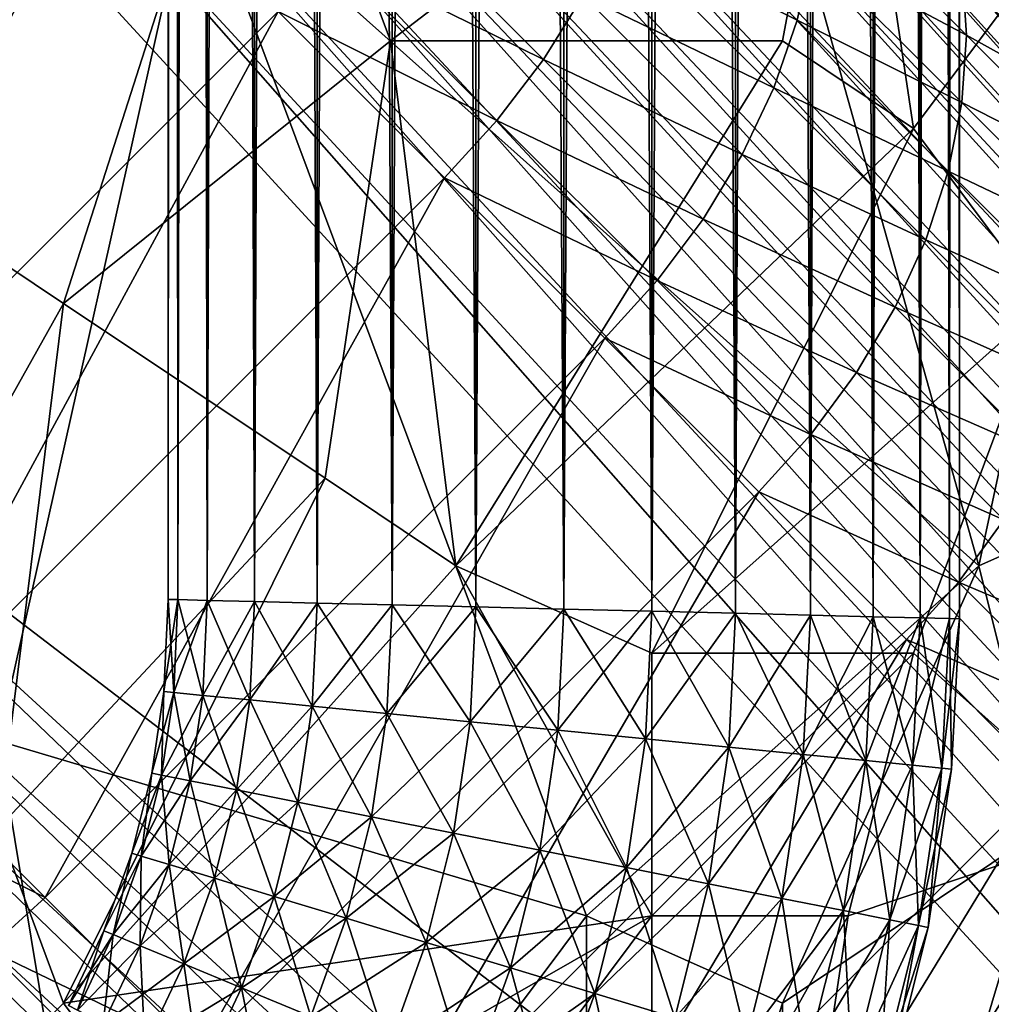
# Model space of a CAD drawing. Extents: x -0.3 to 0.3, y -0.266 to 0.266.
# Tile 242 of 430: x 0.159 to 0.179, y -0.195 to -0.175. Entities that reach past the tile are written whole.
import ezdxf

# ---------------------------------------------------------------- set-up
doc = ezdxf.new("R2010")
doc.units = 0

msp = doc.modelspace()

# ---------------------------------------------------------------- linework, layer by layer
for points in [[(0.17725, -0.187351, 0.313471), (0.17725, 0.133003, 0.313471), (0.176297, 0.13298, 0.314988)], [(0.176297, -0.187327, 0.305012), (0.176297, 0.13298, 0.305012), (0.17725, 0.133003, 0.306529)], [(0.176297, -0.187327, 0.305012), (0.17725, 0.133003, 0.306529), (0.17725, -0.187351, 0.306529)], [(0.177841, -0.187365, 0.31178), (0.177841, 0.133018, 0.31178), (0.17725, 0.133003, 0.313471)], [(0.17725, -0.187351, 0.306529), (0.17725, 0.133003, 0.306529), (0.177841, 0.133018, 0.30822)], [(0.17725, -0.187351, 0.306529), (0.177841, 0.133018, 0.30822), (0.177841, -0.187365, 0.30822)], [(0.177841, -0.187365, 0.31178), (0.17725, 0.133003, 0.313471), (0.17725, -0.187351, 0.313471)], [(0.178042, -0.18737, 0.31), (0.178042, 0.133023, 0.31), (0.177841, 0.133018, 0.31178)], [(0.177841, -0.187365, 0.30822), (0.177841, 0.133018, 0.30822), (0.178042, 0.133023, 0.31)], [(0.177841, -0.187365, 0.30822), (0.178042, 0.133023, 0.31), (0.178042, -0.18737, 0.31)], [(0.178042, -0.18737, 0.31), (0.177841, 0.133018, 0.31178), (0.177841, -0.187365, 0.31178)], [(0.170044, -0.187174, 0.318), (0.170044, 0.132826, 0.318), (0.168264, 0.132783, 0.317799)], [(0.168264, -0.18713, 0.302201), (0.168264, 0.132783, 0.302201), (0.170044, 0.132826, 0.302)], [(0.168264, -0.18713, 0.302201), (0.170044, 0.132826, 0.302), (0.170044, -0.187174, 0.302)], [(0.171824, -0.187217, 0.317799), (0.171824, 0.13287, 0.317799), (0.170044, 0.132826, 0.318)], [(0.170044, -0.187174, 0.302), (0.170044, 0.132826, 0.302), (0.171824, 0.13287, 0.302201)], [(0.170044, -0.187174, 0.302), (0.171824, 0.13287, 0.302201), (0.171824, -0.187217, 0.302201)], [(0.171824, -0.187217, 0.317799), (0.170044, 0.132826, 0.318), (0.170044, -0.187174, 0.318)], [(0.173514, -0.187259, 0.317208), (0.173514, 0.132911, 0.317208), (0.171824, 0.13287, 0.317799)], [(0.171824, -0.187217, 0.302201), (0.171824, 0.13287, 0.302201), (0.173514, 0.132911, 0.302792)], [(0.171824, -0.187217, 0.302201), (0.173514, 0.132911, 0.302792), (0.173514, -0.187259, 0.302792)], [(0.173514, -0.187259, 0.317208), (0.171824, 0.13287, 0.317799), (0.171824, -0.187217, 0.317799)], [(0.17503, -0.187296, 0.316255), (0.17503, 0.132949, 0.316255), (0.173514, 0.132911, 0.317208)], [(0.173514, -0.187259, 0.302792), (0.173514, 0.132911, 0.302792), (0.17503, 0.132949, 0.303745)], [(0.173514, -0.187259, 0.302792), (0.17503, 0.132949, 0.303745), (0.17503, -0.187296, 0.303745)], [(0.17503, -0.187296, 0.316255), (0.173514, 0.132911, 0.317208), (0.173514, -0.187259, 0.317208)], [(0.176297, -0.187327, 0.314988), (0.176297, 0.13298, 0.314988), (0.17503, 0.132949, 0.316255)], [(0.17503, -0.187296, 0.303745), (0.17503, 0.132949, 0.303745), (0.176297, 0.13298, 0.305012)], [(0.17503, -0.187296, 0.303745), (0.176297, 0.13298, 0.305012), (0.176297, -0.187327, 0.305012)], [(0.176297, -0.187327, 0.314988), (0.17503, 0.132949, 0.316255), (0.17503, -0.187296, 0.316255)], [(0.17725, -0.187351, 0.313471), (0.176297, 0.13298, 0.314988), (0.176297, -0.187327, 0.314988)], [(0.162247, -0.186982, 0.31178), (0.162247, 0.132635, 0.31178), (0.162046, 0.13263, 0.31)], [(0.162046, -0.186977, 0.31), (0.162046, 0.13263, 0.31), (0.162247, 0.132635, 0.30822)], [(0.162046, -0.186977, 0.31), (0.162247, 0.132635, 0.30822), (0.162247, -0.186982, 0.30822)], [(0.162247, -0.186982, 0.31178), (0.162046, 0.13263, 0.31), (0.162046, -0.186977, 0.31)], [(0.162838, -0.186997, 0.313471), (0.162838, 0.132649, 0.313471), (0.162247, 0.132635, 0.31178)], [(0.162247, -0.186982, 0.30822), (0.162247, 0.132635, 0.30822), (0.162838, 0.132649, 0.306529)], [(0.162247, -0.186982, 0.30822), (0.162838, 0.132649, 0.306529), (0.162838, -0.186997, 0.306529)], [(0.162838, -0.186997, 0.313471), (0.162247, 0.132635, 0.31178), (0.162247, -0.186982, 0.31178)], [(0.163791, -0.18702, 0.314988), (0.163791, 0.132673, 0.314988), (0.162838, 0.132649, 0.313471)], [(0.162838, -0.186997, 0.306529), (0.162838, 0.132649, 0.306529), (0.163791, 0.132673, 0.305012)], [(0.162838, -0.186997, 0.306529), (0.163791, 0.132673, 0.305012), (0.163791, -0.18702, 0.305012)], [(0.163791, -0.18702, 0.314988), (0.162838, 0.132649, 0.313471), (0.162838, -0.186997, 0.313471)], [(0.165058, -0.187051, 0.316255), (0.165058, 0.132704, 0.316255), (0.163791, 0.132673, 0.314988)], [(0.163791, -0.18702, 0.305012), (0.163791, 0.132673, 0.305012), (0.165058, 0.132704, 0.303745)], [(0.163791, -0.18702, 0.305012), (0.165058, 0.132704, 0.303745), (0.165058, -0.187051, 0.303745)], [(0.165058, -0.187051, 0.316255), (0.163791, 0.132673, 0.314988), (0.163791, -0.18702, 0.314988)], [(0.166574, -0.187089, 0.317208), (0.166574, 0.132741, 0.317208), (0.165058, 0.132704, 0.316255)], [(0.165058, -0.187051, 0.303745), (0.165058, 0.132704, 0.303745), (0.166574, 0.132741, 0.302792)], [(0.165058, -0.187051, 0.303745), (0.166574, 0.132741, 0.302792), (0.166574, -0.187089, 0.302792)], [(0.166574, -0.187089, 0.317208), (0.165058, 0.132704, 0.316255), (0.165058, -0.187051, 0.316255)], [(0.168264, -0.18713, 0.317799), (0.168264, 0.132783, 0.317799), (0.166574, 0.132741, 0.317208)], [(0.166574, -0.187089, 0.302792), (0.166574, 0.132741, 0.302792), (0.168264, 0.132783, 0.302201)], [(0.166574, -0.187089, 0.302792), (0.168264, 0.132783, 0.302201), (0.168264, -0.18713, 0.302201)], [(0.168264, -0.18713, 0.317799), (0.166574, 0.132741, 0.317208), (0.166574, -0.187089, 0.317208)], [(0.170044, -0.187174, 0.318), (0.168264, 0.132783, 0.317799), (0.168264, -0.18713, 0.317799)], [(0.175262, -0.224776, 0.584312), (0.13904, -0.189364, 0.684081), (0.061477, -0.111783, 0.659767)], [(0.175262, -0.224776, 0.584312), (0.061477, -0.111783, 0.659767), (0.073212, -0.1233, 0.639939)], [(0.175262, -0.224776, 0.584312), (0.073212, -0.1233, 0.639939), (0.0752, -0.125267, 0.637953)], [(0.175262, -0.224776, 0.584312), (0.0752, -0.125267, 0.637953), (0.077147, -0.127193, 0.635977)], [(0.175262, -0.224776, 0.584312), (0.077147, -0.127193, 0.635977), (0.079052, -0.129077, 0.634012)], [(0.175262, -0.224776, 0.584312), (0.079052, -0.129077, 0.634012), (0.080917, -0.130921, 0.63206)], [(0.175262, -0.224776, 0.584312), (0.080917, -0.130921, 0.63206), (0.082743, -0.132727, 0.630117)], [(0.175262, -0.224776, 0.584312), (0.082743, -0.132727, 0.630117), (0.08453, -0.134494, 0.628184)], [(0.175262, -0.224776, 0.584312), (0.08453, -0.134494, 0.628184), (0.086383, -0.136326, 0.626145)], [(0.175262, -0.224776, 0.584312), (0.086383, -0.136326, 0.626145), (0.095262, -0.145097, 0.615906)], [(0.175262, -0.224776, 0.584312), (0.095262, -0.145097, 0.615906), (0.101112, -0.15087, 0.608537)], [(0.175262, -0.224776, 0.584312), (0.101112, -0.15087, 0.608537), (0.106393, -0.156075, 0.601386)], [(0.106393, -0.156075, 0.601386), (0.111163, -0.160772, 0.594416), (0.175262, -0.224776, 0.584312)], [(0.111163, -0.160772, 0.594416), (0.115452, -0.16499, 0.587633), (0.175262, -0.224776, 0.584312)], [(0.115452, -0.16499, 0.587633), (0.119288, -0.168757, 0.58104), (0.175262, -0.224776, 0.584312)], [(0.158613, -0.189836, 0.711628), (0.150684, -0.16507, 0.711756), (0.162577, -0.172146, 0.711677)], [(0.157154, -0.167971, 0.700842), (0.149462, -0.182905, 0.6972), (0.160775, -0.171592, 0.6972)], [(0.214927, -0.218055, 0.006), (0.168214, -0.168066, 0.504099), (0.16957, -0.168016, 0.504735)], [(0.214927, -0.218055, 0.006), (0.16957, -0.168016, 0.504735), (0.216289, -0.21842, 0.007408)], [(0.216289, -0.21842, 0.007408), (0.16957, -0.168016, 0.504735), (0.17089, -0.168103, 0.505409)], [(0.21204, -0.217891, 0.003515), (0.165454, -0.168477, 0.502951), (0.166832, -0.168226, 0.503501)], [(0.213502, -0.217877, 0.004695), (0.166832, -0.168226, 0.503501), (0.168214, -0.168066, 0.504099)], [(0.21204, -0.217891, 0.003515), (0.166832, -0.168226, 0.503501), (0.213502, -0.217877, 0.004695)], [(0.213502, -0.217877, 0.004695), (0.168214, -0.168066, 0.504099), (0.214927, -0.218055, 0.006)], [(0.216289, -0.21842, 0.007408), (0.17089, -0.168103, 0.505409), (0.217565, -0.218967, 0.008894)], [(0.217565, -0.218967, 0.008894), (0.17089, -0.168103, 0.505409), (0.172145, -0.168362, 0.50612)], [(0.217565, -0.218967, 0.008894), (0.172145, -0.168362, 0.50612), (0.218735, -0.219687, 0.010433)], [(0.218735, -0.219687, 0.010433), (0.172145, -0.168362, 0.50612), (0.173286, -0.168987, 0.506917)], [(0.154648, -0.177453, 0.775823), (0.163898, -0.168608, 0.776325), (0.150684, -0.170377, 0.775339)], [(0.154648, -0.177453, 0.775823), (0.159934, -0.180991, 0.776258), (0.163898, -0.168608, 0.776325)], [(0.159934, -0.180991, 0.776258), (0.166541, -0.175684, 0.77659), (0.163898, -0.168608, 0.776325)], [(0.166541, -0.175684, 0.77659), (0.175791, -0.168608, 0.776975), (0.163898, -0.168608, 0.776325)], [(0.210565, -0.218096, 0.00248), (0.164143, -0.168818, 0.502475), (0.165454, -0.168477, 0.502951)], [(0.210565, -0.218096, 0.00248), (0.165454, -0.168477, 0.502951), (0.21204, -0.217891, 0.003515)], [(0.174469, -0.175684, 0.776929), (0.175791, -0.168608, 0.776975), (0.166541, -0.175684, 0.77659)], [(0.174469, -0.175684, 0.776929), (0.177112, -0.177453, 0.776967), (0.175791, -0.168608, 0.776975)], [(0.177112, -0.177453, 0.776967), (0.181076, -0.172146, 0.777082), (0.175791, -0.168608, 0.776975)], [(0.119288, -0.168757, 0.58104), (0.122701, -0.172103, 0.574642), (0.175262, -0.224776, 0.584312)], [(0.209523, -0.218315, 0.002352), (0.162965, -0.169318, 0.50212), (0.164143, -0.168818, 0.502475)], [(0.209523, -0.218315, 0.002352), (0.164143, -0.168818, 0.502475), (0.210565, -0.218096, 0.00248)], [(0.218735, -0.219687, 0.010433), (0.173286, -0.168987, 0.506917), (0.219776, -0.220568, 0.012)], [(0.203817, -0.198654, 0.575792), (0.219776, -0.220568, 0.012), (0.173286, -0.168987, 0.506917)], [(0.198196, -0.192674, 0.609454), (0.203817, -0.198654, 0.575792), (0.173286, -0.168987, 0.506917)], [(0.181324, -0.175246, 0.661847), (0.198196, -0.192674, 0.609454), (0.173286, -0.168987, 0.506917)], [(0.207522, -0.21902, 0.001701), (0.161897, -0.170006, 0.501883), (0.162965, -0.169318, 0.50212)], [(0.207522, -0.21902, 0.001701), (0.162965, -0.169318, 0.50212), (0.209523, -0.218315, 0.002352)], [(0.206183, -0.219763, 0.00119), (0.160848, -0.170803, 0.501717), (0.161897, -0.170006, 0.501883)], [(0.206183, -0.219763, 0.00119), (0.161897, -0.170006, 0.501883), (0.207522, -0.21902, 0.001701)], [(0.204934, -0.220653, 0.000882), (0.159804, -0.171691, 0.501618), (0.160848, -0.170803, 0.501717)], [(0.204934, -0.220653, 0.000882), (0.160848, -0.170803, 0.501717), (0.206183, -0.219763, 0.00119)], [(0.160775, -0.171592, 0.6972), (0.149462, -0.182905, 0.6972), (0.152956, -0.186399, 0.693242)], [(0.160775, -0.171592, 0.6972), (0.152956, -0.186399, 0.693242), (0.164269, -0.175086, 0.693242)], [(0.203784, -0.22168, 0.000778), (0.158778, -0.172636, 0.501583), (0.159804, -0.171691, 0.501618)], [(0.203784, -0.22168, 0.000778), (0.159804, -0.171691, 0.501618), (0.204934, -0.220653, 0.000882)], [(0.122701, -0.172103, 0.574642), (0.125718, -0.175054, 0.568446), (0.175262, -0.224776, 0.584312)], [(0.170505, -0.193374, 0.711627), (0.158613, -0.189836, 0.711628), (0.162577, -0.172146, 0.711677)], [(0.178434, -0.186298, 0.711667), (0.162577, -0.172146, 0.711677), (0.174469, -0.172146, 0.711654)], [(0.170505, -0.193374, 0.711627), (0.162577, -0.172146, 0.711677), (0.178434, -0.186298, 0.711667)], [(0.171092, -0.173435, 0.687799), (0.174762, -0.175264, 0.682669), (0.171589, -0.172092, 0.687166)], [(0.171589, -0.172092, 0.687166), (0.174762, -0.175264, 0.682669), (0.175063, -0.173902, 0.681956)], [(0.178434, -0.186298, 0.711667), (0.174469, -0.172146, 0.711654), (0.181076, -0.173915, 0.711681)], [(0.179755, -0.180991, 0.776884), (0.181076, -0.172146, 0.777082), (0.177112, -0.177453, 0.776967)], [(0.175063, -0.173902, 0.681956), (0.178184, -0.175565, 0.676419), (0.175186, -0.17257, 0.681144)], [(0.175186, -0.17257, 0.681144), (0.178184, -0.175565, 0.676419), (0.178095, -0.174252, 0.675572)], [(0.203784, -0.22168, 0.000778), (0.150155, -0.180622, 0.501429), (0.158778, -0.172636, 0.501583)], [(0.165329, -0.173932, 0.693163), (0.169632, -0.176059, 0.68867), (0.166277, -0.172705, 0.69293)], [(0.166277, -0.172705, 0.69293), (0.169632, -0.176059, 0.68867), (0.170436, -0.174765, 0.688303)], [(0.178095, -0.174252, 0.675572), (0.180647, -0.175827, 0.669723), (0.177826, -0.173009, 0.674658)], [(0.177826, -0.173009, 0.674658), (0.180647, -0.175827, 0.669723), (0.180168, -0.174643, 0.668816)], [(0.170436, -0.174765, 0.688303), (0.174289, -0.176631, 0.683269), (0.171092, -0.173435, 0.687799)], [(0.171092, -0.173435, 0.687799), (0.174289, -0.176631, 0.683269), (0.174762, -0.175264, 0.682669)], [(0.164269, -0.175086, 0.693242), (0.168693, -0.177295, 0.688892), (0.165329, -0.173932, 0.693163)], [(0.165329, -0.173932, 0.693163), (0.168693, -0.177295, 0.688892), (0.169632, -0.176059, 0.68867)], [(0.174762, -0.175264, 0.682669), (0.178089, -0.176928, 0.677185), (0.175063, -0.173902, 0.681956)], [(0.175063, -0.173902, 0.681956), (0.178089, -0.176928, 0.677185), (0.178184, -0.175565, 0.676419)], [(0.178434, -0.186298, 0.711667), (0.181076, -0.173915, 0.711681), (0.186362, -0.18276, 0.711784)], [(0.178184, -0.175565, 0.676419), (0.180948, -0.177102, 0.670581), (0.178095, -0.174252, 0.675572)], [(0.178095, -0.174252, 0.675572), (0.180948, -0.177102, 0.670581), (0.180647, -0.175827, 0.669723)], [(0.169632, -0.176059, 0.68867), (0.173651, -0.17798, 0.683746), (0.170436, -0.174765, 0.688303)], [(0.170436, -0.174765, 0.688303), (0.173651, -0.17798, 0.683746), (0.174289, -0.176631, 0.683269)], [(0.125718, -0.175054, 0.568446), (0.128367, -0.177641, 0.562462), (0.175262, -0.224776, 0.584312)], [(0.164269, -0.175086, 0.693242), (0.152956, -0.186399, 0.693242), (0.156323, -0.189765, 0.688967)], [(0.164269, -0.175086, 0.693242), (0.156323, -0.189765, 0.688967), (0.167636, -0.178452, 0.688967)], [(0.164269, -0.175086, 0.693242), (0.167636, -0.178452, 0.688967), (0.168693, -0.177295, 0.688892)], [(0.174289, -0.176631, 0.683269), (0.177814, -0.178315, 0.677857), (0.174762, -0.175264, 0.682669)], [(0.174762, -0.175264, 0.682669), (0.177814, -0.178315, 0.677857), (0.178089, -0.176928, 0.677185)], [(0.178089, -0.176928, 0.677185), (0.181065, -0.178445, 0.671378), (0.178184, -0.175565, 0.676419)], [(0.178184, -0.175565, 0.676419), (0.181065, -0.178445, 0.671378), (0.180948, -0.177102, 0.670581)], [(0.16522, -0.184529, 0.776557), (0.166541, -0.175684, 0.77659), (0.159934, -0.180991, 0.776258)], [(0.16522, -0.184529, 0.776557), (0.167862, -0.186298, 0.776636), (0.166541, -0.175684, 0.77659)], [(0.166541, -0.175684, 0.77659), (0.167862, -0.186298, 0.776636), (0.174469, -0.175684, 0.776929)], [(0.167862, -0.186298, 0.776636), (0.177112, -0.177453, 0.776967), (0.174469, -0.175684, 0.776929)], [(0.168693, -0.177295, 0.688892), (0.172861, -0.179288, 0.684094), (0.169632, -0.176059, 0.68867)], [(0.169632, -0.176059, 0.68867), (0.172861, -0.179288, 0.684094), (0.173651, -0.17798, 0.683746)], [(0.173651, -0.17798, 0.683746), (0.177362, -0.179704, 0.678423), (0.174289, -0.176631, 0.683269)], [(0.174289, -0.176631, 0.683269), (0.177362, -0.179704, 0.678423), (0.177814, -0.178315, 0.677857)], [(0.177814, -0.178315, 0.677857), (0.180997, -0.179834, 0.672098), (0.178089, -0.176928, 0.677185)], [(0.178089, -0.176928, 0.677185), (0.180997, -0.179834, 0.672098), (0.181065, -0.178445, 0.671378)], [(0.167636, -0.178452, 0.688967), (0.17193, -0.180532, 0.684304), (0.168693, -0.177295, 0.688892)], [(0.168693, -0.177295, 0.688892), (0.17193, -0.180532, 0.684304), (0.172861, -0.179288, 0.684094)], [(0.15597, -0.188067, 0.776106), (0.159934, -0.180991, 0.776258), (0.154648, -0.177453, 0.775823)], [(0.171827, -0.188067, 0.776662), (0.177112, -0.177453, 0.776967), (0.167862, -0.186298, 0.776636)], [(0.171827, -0.188067, 0.776662), (0.179755, -0.180991, 0.776884), (0.177112, -0.177453, 0.776967)], [(0.128367, -0.177641, 0.562462), (0.130677, -0.179891, 0.556698), (0.175262, -0.224776, 0.584312)], [(0.172861, -0.179288, 0.684094), (0.176742, -0.18107, 0.678874), (0.173651, -0.17798, 0.683746)], [(0.173651, -0.17798, 0.683746), (0.176742, -0.18107, 0.678874), (0.177362, -0.179704, 0.678423)], [(0.177362, -0.179704, 0.678423), (0.180744, -0.181245, 0.672729), (0.177814, -0.178315, 0.677857)], [(0.177814, -0.178315, 0.677857), (0.180744, -0.181245, 0.672729), (0.180997, -0.179834, 0.672098)], [(0.167636, -0.178452, 0.688967), (0.156323, -0.189765, 0.688967), (0.159562, -0.193005, 0.684375)], [(0.167636, -0.178452, 0.688967), (0.159562, -0.193005, 0.684375), (0.170875, -0.181692, 0.684375)], [(0.167636, -0.178452, 0.688967), (0.170875, -0.181692, 0.684375), (0.17193, -0.180532, 0.684304)], [(0.17193, -0.180532, 0.684304), (0.175963, -0.18239, 0.679201), (0.172861, -0.179288, 0.684094)], [(0.172861, -0.179288, 0.684094), (0.175963, -0.18239, 0.679201), (0.176742, -0.18107, 0.678874)], [(0.176742, -0.18107, 0.678874), (0.180312, -0.182653, 0.673261), (0.177362, -0.179704, 0.678423)], [(0.177362, -0.179704, 0.678423), (0.180312, -0.182653, 0.673261), (0.180744, -0.181245, 0.672729)], [(0.130677, -0.179891, 0.556698), (0.132676, -0.181832, 0.551169), (0.175262, -0.224776, 0.584312)], [(0.170875, -0.181692, 0.684375), (0.17504, -0.183642, 0.6794), (0.17193, -0.180532, 0.684304)], [(0.17193, -0.180532, 0.684304), (0.17504, -0.183642, 0.6794), (0.175963, -0.18239, 0.679201)], [(0.198523, -0.227063, 0.000882), (0.149184, -0.181615, 0.501468), (0.150155, -0.180622, 0.501429)], [(0.203784, -0.22168, 0.000778), (0.19955, -0.225913, 0.000778), (0.150155, -0.180622, 0.501429)], [(0.198523, -0.227063, 0.000882), (0.150155, -0.180622, 0.501429), (0.19955, -0.225913, 0.000778)], [(0.15597, -0.188067, 0.776106), (0.158613, -0.191605, 0.776247), (0.159934, -0.180991, 0.776258)], [(0.158613, -0.191605, 0.776247), (0.16522, -0.184529, 0.776557), (0.159934, -0.180991, 0.776258)], [(0.177112, -0.188067, 0.776629), (0.179755, -0.180991, 0.776884), (0.171827, -0.188067, 0.776662)], [(0.175963, -0.18239, 0.679201), (0.179707, -0.184035, 0.673684), (0.176742, -0.18107, 0.678874)], [(0.176742, -0.18107, 0.678874), (0.179707, -0.184035, 0.673684), (0.180312, -0.182653, 0.673261)], [(0.177112, -0.188067, 0.776629), (0.181076, -0.191605, 0.776246), (0.179755, -0.180991, 0.776884)], [(0.197633, -0.228312, 0.00119), (0.148301, -0.182669, 0.501586), (0.149184, -0.181615, 0.501468)], [(0.197633, -0.228312, 0.00119), (0.149184, -0.181615, 0.501468), (0.198523, -0.227063, 0.000882)], [(0.170875, -0.181692, 0.684375), (0.159562, -0.193005, 0.684375), (0.162675, -0.196118, 0.679467)], [(0.170875, -0.181692, 0.684375), (0.162675, -0.196118, 0.679467), (0.173988, -0.184805, 0.679467)], [(0.170875, -0.181692, 0.684375), (0.173988, -0.184805, 0.679467), (0.17504, -0.183642, 0.6794)], [(0.132676, -0.181832, 0.551169), (0.134395, -0.183495, 0.545887), (0.175262, -0.224776, 0.584312)], [(0.17504, -0.183642, 0.6794), (0.17894, -0.185367, 0.673992), (0.175963, -0.18239, 0.679201)], [(0.175963, -0.18239, 0.679201), (0.17894, -0.185367, 0.673992), (0.179707, -0.184035, 0.673684)], [(0.19689, -0.229651, 0.001701), (0.147449, -0.18381, 0.501767), (0.148301, -0.182669, 0.501586)], [(0.19689, -0.229651, 0.001701), (0.148301, -0.182669, 0.501586), (0.197633, -0.228312, 0.00119)], [(0.179755, -0.191605, 0.711697), (0.178434, -0.186298, 0.711667), (0.186362, -0.18276, 0.711784)], [(0.134395, -0.183495, 0.545887), (0.135862, -0.18491, 0.540869), (0.175262, -0.224776, 0.584312)], [(0.173988, -0.184805, 0.679467), (0.178023, -0.186626, 0.674179), (0.17504, -0.183642, 0.6794)], [(0.17504, -0.183642, 0.6794), (0.178023, -0.186626, 0.674179), (0.17894, -0.185367, 0.673992)], [(0.196186, -0.231652, 0.002352), (0.14664, -0.185, 0.502002), (0.147449, -0.18381, 0.501767)], [(0.196186, -0.231652, 0.002352), (0.147449, -0.18381, 0.501767), (0.19689, -0.229651, 0.001701)], [(0.158613, -0.191605, 0.776247), (0.159934, -0.195143, 0.776259), (0.16522, -0.184529, 0.776557)], [(0.159934, -0.195143, 0.776259), (0.167862, -0.186298, 0.776636), (0.16522, -0.184529, 0.776557)], [(0.135862, -0.18491, 0.540869), (0.137108, -0.186106, 0.536139), (0.175262, -0.224776, 0.584312)], [(0.173988, -0.184805, 0.679467), (0.162675, -0.196118, 0.679467), (0.165661, -0.199103, 0.674242)], [(0.173988, -0.184805, 0.679467), (0.165661, -0.199103, 0.674242), (0.176974, -0.18779, 0.674242)], [(0.173988, -0.184805, 0.679467), (0.176974, -0.18779, 0.674242), (0.178023, -0.186626, 0.674179)], [(0.195966, -0.232695, 0.00248), (0.14592, -0.186237, 0.502302), (0.14664, -0.185, 0.502002)], [(0.195966, -0.232695, 0.00248), (0.14664, -0.185, 0.502002), (0.196186, -0.231652, 0.002352)], [(0.178023, -0.186626, 0.674179), (0.181785, -0.188222, 0.668467), (0.17894, -0.185367, 0.673992)], [(0.137108, -0.186106, 0.536139), (0.138173, -0.187117, 0.531708), (0.175262, -0.224776, 0.584312)], [(0.195762, -0.23417, 0.003515), (0.145346, -0.187562, 0.502694), (0.14592, -0.186237, 0.502302)], [(0.195762, -0.23417, 0.003515), (0.14592, -0.186237, 0.502302), (0.195966, -0.232695, 0.00248)], [(0.171827, -0.193374, 0.776445), (0.167862, -0.186298, 0.776636), (0.159934, -0.195143, 0.776259)], [(0.171827, -0.193374, 0.776445), (0.171827, -0.188067, 0.776662), (0.167862, -0.186298, 0.776636)], [(0.170505, -0.193374, 0.711627), (0.178434, -0.186298, 0.711667), (0.174469, -0.195143, 0.71165)], [(0.174469, -0.195143, 0.71165), (0.178434, -0.186298, 0.711667), (0.179755, -0.191605, 0.711697)], [(0.176974, -0.18779, 0.674242), (0.180875, -0.189487, 0.668642), (0.178023, -0.186626, 0.674179)], [(0.178023, -0.186626, 0.674179), (0.180875, -0.189487, 0.668642), (0.181785, -0.188222, 0.668467)], [(0.138173, -0.187117, 0.531708), (0.139094, -0.187974, 0.527606), (0.175262, -0.224776, 0.584312)], [(0.162162, -0.18886, 0.31178), (0.162046, -0.186977, 0.31), (0.161962, -0.18884, 0.31)], [(0.161962, -0.18884, 0.31), (0.162046, -0.186977, 0.31), (0.162247, -0.186982, 0.30822)], [(0.161962, -0.18884, 0.31), (0.162247, -0.186982, 0.30822), (0.162162, -0.18886, 0.30822)], [(0.162162, -0.18886, 0.31178), (0.162247, -0.186982, 0.31178), (0.162046, -0.186977, 0.31)], [(0.162751, -0.188918, 0.313471), (0.162247, -0.186982, 0.31178), (0.162162, -0.18886, 0.31178)], [(0.162162, -0.18886, 0.30822), (0.162247, -0.186982, 0.30822), (0.162838, -0.186997, 0.306529)], [(0.162162, -0.18886, 0.30822), (0.162838, -0.186997, 0.306529), (0.162751, -0.188918, 0.306529)], [(0.162751, -0.188918, 0.313471), (0.162838, -0.186997, 0.313471), (0.162247, -0.186982, 0.31178)], [(0.163699, -0.189011, 0.314988), (0.162838, -0.186997, 0.313471), (0.162751, -0.188918, 0.313471)], [(0.162751, -0.188918, 0.306529), (0.162838, -0.186997, 0.306529), (0.163791, -0.18702, 0.305012)], [(0.162751, -0.188918, 0.306529), (0.163791, -0.18702, 0.305012), (0.163699, -0.189011, 0.305012)], [(0.163699, -0.189011, 0.314988), (0.163791, -0.18702, 0.314988), (0.162838, -0.186997, 0.313471)], [(0.16496, -0.189135, 0.316255), (0.163791, -0.18702, 0.314988), (0.163699, -0.189011, 0.314988)], [(0.163699, -0.189011, 0.305012), (0.163791, -0.18702, 0.305012), (0.165058, -0.187051, 0.303745)], [(0.163699, -0.189011, 0.305012), (0.165058, -0.187051, 0.303745), (0.16496, -0.189135, 0.303745)], [(0.16496, -0.189135, 0.316255), (0.165058, -0.187051, 0.316255), (0.163791, -0.18702, 0.314988)], [(0.166469, -0.189284, 0.317208), (0.165058, -0.187051, 0.316255), (0.16496, -0.189135, 0.316255)], [(0.16496, -0.189135, 0.303745), (0.165058, -0.187051, 0.303745), (0.166574, -0.187089, 0.302792)], [(0.16496, -0.189135, 0.303745), (0.166574, -0.187089, 0.302792), (0.166469, -0.189284, 0.302792)], [(0.166469, -0.189284, 0.317208), (0.166574, -0.187089, 0.317208), (0.165058, -0.187051, 0.316255)], [(0.168152, -0.18945, 0.317799), (0.166574, -0.187089, 0.317208), (0.166469, -0.189284, 0.317208)], [(0.166469, -0.189284, 0.302792), (0.166574, -0.187089, 0.302792), (0.168264, -0.18713, 0.302201)], [(0.166469, -0.189284, 0.302792), (0.168264, -0.18713, 0.302201), (0.168152, -0.18945, 0.302201)], [(0.168152, -0.18945, 0.317799), (0.168264, -0.18713, 0.317799), (0.166574, -0.187089, 0.317208)], [(0.169924, -0.189624, 0.318), (0.168264, -0.18713, 0.317799), (0.168152, -0.18945, 0.317799)], [(0.168152, -0.18945, 0.302201), (0.168264, -0.18713, 0.302201), (0.170044, -0.187174, 0.302)], [(0.169924, -0.189624, 0.318), (0.170044, -0.187174, 0.318), (0.168264, -0.18713, 0.317799)], [(0.168152, -0.18945, 0.302201), (0.170044, -0.187174, 0.302), (0.169924, -0.189624, 0.302)], [(0.171695, -0.189799, 0.317799), (0.170044, -0.187174, 0.318), (0.169924, -0.189624, 0.318)], [(0.169924, -0.189624, 0.302), (0.170044, -0.187174, 0.302), (0.171824, -0.187217, 0.302201)], [(0.169924, -0.189624, 0.302), (0.171824, -0.187217, 0.302201), (0.171695, -0.189799, 0.302201)], [(0.171695, -0.189799, 0.317799), (0.171824, -0.187217, 0.317799), (0.170044, -0.187174, 0.318)], [(0.173378, -0.189964, 0.317208), (0.171824, -0.187217, 0.317799), (0.171695, -0.189799, 0.317799)], [(0.171695, -0.189799, 0.302201), (0.171824, -0.187217, 0.302201), (0.173514, -0.187259, 0.302792)], [(0.171695, -0.189799, 0.302201), (0.173514, -0.187259, 0.302792), (0.173378, -0.189964, 0.302792)], [(0.173378, -0.189964, 0.317208), (0.173514, -0.187259, 0.317208), (0.171824, -0.187217, 0.317799)], [(0.174887, -0.190113, 0.316255), (0.173514, -0.187259, 0.317208), (0.173378, -0.189964, 0.317208)], [(0.173378, -0.189964, 0.302792), (0.173514, -0.187259, 0.302792), (0.17503, -0.187296, 0.303745)], [(0.173378, -0.189964, 0.302792), (0.17503, -0.187296, 0.303745), (0.174887, -0.190113, 0.303745)], [(0.174887, -0.190113, 0.316255), (0.17503, -0.187296, 0.316255), (0.173514, -0.187259, 0.317208)], [(0.176148, -0.190237, 0.314988), (0.17503, -0.187296, 0.316255), (0.174887, -0.190113, 0.316255)], [(0.174887, -0.190113, 0.303745), (0.17503, -0.187296, 0.303745), (0.176297, -0.187327, 0.305012)], [(0.174887, -0.190113, 0.303745), (0.176297, -0.187327, 0.305012), (0.176148, -0.190237, 0.305012)], [(0.176148, -0.190237, 0.314988), (0.176297, -0.187327, 0.314988), (0.17503, -0.187296, 0.316255)], [(0.177097, -0.190331, 0.313471), (0.176297, -0.187327, 0.314988), (0.176148, -0.190237, 0.314988)], [(0.176148, -0.190237, 0.305012), (0.176297, -0.187327, 0.305012), (0.17725, -0.187351, 0.306529)], [(0.176148, -0.190237, 0.305012), (0.17725, -0.187351, 0.306529), (0.177097, -0.190331, 0.306529)], [(0.177097, -0.190331, 0.313471), (0.17725, -0.187351, 0.313471), (0.176297, -0.187327, 0.314988)], [(0.177685, -0.190389, 0.31178), (0.17725, -0.187351, 0.313471), (0.177097, -0.190331, 0.313471)], [(0.177097, -0.190331, 0.306529), (0.17725, -0.187351, 0.306529), (0.177841, -0.187365, 0.30822)], [(0.177685, -0.190389, 0.31178), (0.177841, -0.187365, 0.31178), (0.17725, -0.187351, 0.313471)], [(0.177097, -0.190331, 0.306529), (0.177841, -0.187365, 0.30822), (0.177685, -0.190389, 0.30822)], [(0.177885, -0.190408, 0.31), (0.177841, -0.187365, 0.31178), (0.177685, -0.190389, 0.31178)], [(0.177685, -0.190389, 0.30822), (0.177841, -0.187365, 0.30822), (0.178042, -0.18737, 0.31)], [(0.177685, -0.190389, 0.30822), (0.178042, -0.18737, 0.31), (0.177885, -0.190408, 0.31)], [(0.177885, -0.190408, 0.31), (0.178042, -0.18737, 0.31), (0.177841, -0.187365, 0.31178)], [(0.195748, -0.235632, 0.004695), (0.144935, -0.188954, 0.503174), (0.145346, -0.187562, 0.502694)], [(0.195748, -0.235632, 0.004695), (0.145346, -0.187562, 0.502694), (0.195762, -0.23417, 0.003515)], [(0.176974, -0.18779, 0.674242), (0.165661, -0.199103, 0.674242), (0.168524, -0.201957, 0.6687)], [(0.176974, -0.18779, 0.674242), (0.168524, -0.201957, 0.6687), (0.179827, -0.190653, 0.6687)], [(0.176974, -0.18779, 0.674242), (0.179827, -0.190653, 0.6687), (0.180875, -0.189487, 0.668642)], [(0.139094, -0.187974, 0.527606), (0.142411, -0.190902, 0.513147), (0.175262, -0.224776, 0.584312)], [(0.171827, -0.193374, 0.776445), (0.177112, -0.188067, 0.776629), (0.171827, -0.188067, 0.776662)], [(0.175791, -0.193374, 0.776351), (0.177112, -0.188067, 0.776629), (0.171827, -0.193374, 0.776445)], [(0.175791, -0.193374, 0.776351), (0.181076, -0.191605, 0.776246), (0.177112, -0.188067, 0.776629)], [(0.161914, -0.190529, 0.31178), (0.161962, -0.18884, 0.31), (0.161717, -0.19049, 0.31)], [(0.161717, -0.19049, 0.31), (0.161962, -0.18884, 0.31), (0.162162, -0.18886, 0.30822)], [(0.161717, -0.19049, 0.31), (0.162162, -0.18886, 0.30822), (0.161914, -0.190529, 0.30822)], [(0.161914, -0.190529, 0.31178), (0.162162, -0.18886, 0.31178), (0.161962, -0.18884, 0.31)], [(0.162494, -0.190645, 0.313471), (0.162162, -0.18886, 0.31178), (0.161914, -0.190529, 0.31178)], [(0.161914, -0.190529, 0.30822), (0.162162, -0.18886, 0.30822), (0.162751, -0.188918, 0.306529)], [(0.161914, -0.190529, 0.30822), (0.162751, -0.188918, 0.306529), (0.162494, -0.190645, 0.306529)], [(0.162494, -0.190645, 0.313471), (0.162751, -0.188918, 0.313471), (0.162162, -0.18886, 0.31178)], [(0.163429, -0.190831, 0.314988), (0.162751, -0.188918, 0.313471), (0.162494, -0.190645, 0.313471)], [(0.162494, -0.190645, 0.306529), (0.162751, -0.188918, 0.306529), (0.163699, -0.189011, 0.305012)], [(0.163429, -0.190831, 0.314988), (0.163699, -0.189011, 0.314988), (0.162751, -0.188918, 0.313471)], [(0.195925, -0.237056, 0.006), (0.14475, -0.190373, 0.503751), (0.144935, -0.188954, 0.503174)], [(0.195925, -0.237056, 0.006), (0.144935, -0.188954, 0.503174), (0.195748, -0.235632, 0.004695)], [(0.162494, -0.190645, 0.306529), (0.163699, -0.189011, 0.305012), (0.163429, -0.190831, 0.305012)], [(0.164672, -0.191078, 0.316255), (0.163699, -0.189011, 0.314988), (0.163429, -0.190831, 0.314988)], [(0.163429, -0.190831, 0.305012), (0.163699, -0.189011, 0.305012), (0.16496, -0.189135, 0.303745)], [(0.163429, -0.190831, 0.305012), (0.16496, -0.189135, 0.303745), (0.164672, -0.191078, 0.303745)], [(0.164672, -0.191078, 0.316255), (0.16496, -0.189135, 0.316255), (0.163699, -0.189011, 0.314988)], [(0.166159, -0.191374, 0.317208), (0.16496, -0.189135, 0.316255), (0.164672, -0.191078, 0.316255)], [(0.164672, -0.191078, 0.303745), (0.16496, -0.189135, 0.303745), (0.166469, -0.189284, 0.302792)], [(0.166159, -0.191374, 0.317208), (0.166469, -0.189284, 0.317208), (0.16496, -0.189135, 0.316255)], [(0.164672, -0.191078, 0.303745), (0.166469, -0.189284, 0.302792), (0.166159, -0.191374, 0.302792)], [(0.167818, -0.191704, 0.317799), (0.166469, -0.189284, 0.317208), (0.166159, -0.191374, 0.317208)], [(0.166159, -0.191374, 0.302792), (0.166469, -0.189284, 0.302792), (0.168152, -0.18945, 0.302201)], [(0.167818, -0.191704, 0.317799), (0.168152, -0.18945, 0.317799), (0.166469, -0.189284, 0.317208)], [(0.160443, -0.210599, 0.644683), (0.150497, -0.200838, 0.666921), (0.13904, -0.189364, 0.684081)], [(0.175262, -0.224776, 0.584312), (0.160443, -0.210599, 0.644683), (0.13904, -0.189364, 0.684081)], [(0.166159, -0.191374, 0.302792), (0.168152, -0.18945, 0.302201), (0.167818, -0.191704, 0.302201)], [(0.169564, -0.192051, 0.318), (0.168152, -0.18945, 0.317799), (0.167818, -0.191704, 0.317799)], [(0.167818, -0.191704, 0.302201), (0.168152, -0.18945, 0.302201), (0.169924, -0.189624, 0.302)], [(0.169564, -0.192051, 0.318), (0.169924, -0.189624, 0.318), (0.168152, -0.18945, 0.317799)], [(0.167818, -0.191704, 0.302201), (0.169924, -0.189624, 0.302), (0.169564, -0.192051, 0.302)], [(0.17131, -0.192398, 0.317799), (0.169924, -0.189624, 0.318), (0.169564, -0.192051, 0.318)], [(0.169564, -0.192051, 0.302), (0.169924, -0.189624, 0.302), (0.171695, -0.189799, 0.302201)], [(0.17131, -0.192398, 0.317799), (0.171695, -0.189799, 0.317799), (0.169924, -0.189624, 0.318)], [(0.161255, -0.205757, 0.711559), (0.148041, -0.191605, 0.711628), (0.158613, -0.189836, 0.711628)], [(0.155166, -0.190823, 0.688892), (0.159562, -0.193005, 0.684375), (0.156323, -0.189765, 0.688967)], [(0.161255, -0.205757, 0.711559), (0.158613, -0.189836, 0.711628), (0.170505, -0.193374, 0.711627)], [(0.169564, -0.192051, 0.302), (0.171695, -0.189799, 0.302201), (0.17131, -0.192398, 0.302201)], [(0.172968, -0.192728, 0.317208), (0.171695, -0.189799, 0.317799), (0.17131, -0.192398, 0.317799)], [(0.17131, -0.192398, 0.302201), (0.171695, -0.189799, 0.302201), (0.173378, -0.189964, 0.302792)], [(0.172968, -0.192728, 0.317208), (0.173378, -0.189964, 0.317208), (0.171695, -0.189799, 0.317799)], [(0.17131, -0.192398, 0.302201), (0.173378, -0.189964, 0.302792), (0.172968, -0.192728, 0.302792)], [(0.174456, -0.193024, 0.316255), (0.173378, -0.189964, 0.317208), (0.172968, -0.192728, 0.317208)], [(0.172968, -0.192728, 0.302792), (0.173378, -0.189964, 0.302792), (0.174887, -0.190113, 0.303745)], [(0.172968, -0.192728, 0.302792), (0.174887, -0.190113, 0.303745), (0.174456, -0.193024, 0.303745)], [(0.174456, -0.193024, 0.316255), (0.174887, -0.190113, 0.316255), (0.173378, -0.189964, 0.317208)], [(0.175698, -0.193271, 0.314988), (0.174887, -0.190113, 0.316255), (0.174456, -0.193024, 0.316255)], [(0.174456, -0.193024, 0.303745), (0.174887, -0.190113, 0.303745), (0.176148, -0.190237, 0.305012)], [(0.175698, -0.193271, 0.314988), (0.176148, -0.190237, 0.314988), (0.174887, -0.190113, 0.316255)], [(0.174456, -0.193024, 0.303745), (0.176148, -0.190237, 0.305012), (0.175698, -0.193271, 0.305012)], [(0.176633, -0.193457, 0.313471), (0.176148, -0.190237, 0.314988), (0.175698, -0.193271, 0.314988)], [(0.175698, -0.193271, 0.305012), (0.176148, -0.190237, 0.305012), (0.177097, -0.190331, 0.306529)], [(0.175698, -0.193271, 0.305012), (0.177097, -0.190331, 0.306529), (0.176633, -0.193457, 0.306529)], [(0.176633, -0.193457, 0.313471), (0.177097, -0.190331, 0.313471), (0.176148, -0.190237, 0.314988)], [(0.177213, -0.193573, 0.31178), (0.177097, -0.190331, 0.313471), (0.176633, -0.193457, 0.313471)], [(0.176633, -0.193457, 0.306529), (0.177097, -0.190331, 0.306529), (0.177685, -0.190389, 0.30822)], [(0.177213, -0.193573, 0.31178), (0.177685, -0.190389, 0.31178), (0.177097, -0.190331, 0.313471)], [(0.19629, -0.238418, 0.007408), (0.144854, -0.191765, 0.504428), (0.14475, -0.190373, 0.503751)], [(0.19629, -0.238418, 0.007408), (0.14475, -0.190373, 0.503751), (0.195925, -0.237056, 0.006)], [(0.161504, -0.192167, 0.31178), (0.161717, -0.19049, 0.31), (0.161312, -0.192109, 0.31)], [(0.161312, -0.192109, 0.31), (0.161717, -0.19049, 0.31), (0.161914, -0.190529, 0.30822)], [(0.161312, -0.192109, 0.31), (0.161914, -0.190529, 0.30822), (0.161504, -0.192167, 0.30822)], [(0.161504, -0.192167, 0.31178), (0.161914, -0.190529, 0.31178), (0.161717, -0.19049, 0.31)], [(0.16207, -0.192339, 0.313471), (0.161914, -0.190529, 0.31178), (0.161504, -0.192167, 0.31178)], [(0.161504, -0.192167, 0.30822), (0.161914, -0.190529, 0.30822), (0.162494, -0.190645, 0.306529)], [(0.16207, -0.192339, 0.313471), (0.162494, -0.190645, 0.313471), (0.161914, -0.190529, 0.31178)], [(0.176633, -0.193457, 0.306529), (0.177685, -0.190389, 0.30822), (0.177213, -0.193573, 0.30822)], [(0.17741, -0.193612, 0.31), (0.177685, -0.190389, 0.31178), (0.177213, -0.193573, 0.31178)], [(0.177213, -0.193573, 0.30822), (0.177685, -0.190389, 0.30822), (0.177885, -0.190408, 0.31)], [(0.177213, -0.193573, 0.30822), (0.177885, -0.190408, 0.31), (0.17741, -0.193612, 0.31)], [(0.17741, -0.193612, 0.31), (0.177885, -0.190408, 0.31), (0.177685, -0.190389, 0.31178)], [(0.161504, -0.192167, 0.30822), (0.162494, -0.190645, 0.306529), (0.16207, -0.192339, 0.306529)], [(0.162982, -0.192615, 0.314988), (0.162494, -0.190645, 0.313471), (0.16207, -0.192339, 0.313471)], [(0.16207, -0.192339, 0.306529), (0.162494, -0.190645, 0.306529), (0.163429, -0.190831, 0.305012)], [(0.162982, -0.192615, 0.314988), (0.163429, -0.190831, 0.314988), (0.162494, -0.190645, 0.313471)], [(0.179827, -0.190653, 0.6687), (0.168524, -0.201957, 0.6687), (0.171286, -0.204658, 0.662842)], [(0.179827, -0.190653, 0.6687), (0.171286, -0.204658, 0.662842), (0.182528, -0.193416, 0.662842)], [(0.142411, -0.190902, 0.513147), (0.146752, -0.195429, 0.506885), (0.175262, -0.224776, 0.584312)], [(0.155166, -0.190823, 0.688892), (0.158403, -0.19406, 0.684304), (0.159562, -0.193005, 0.684375)], [(0.16207, -0.192339, 0.306529), (0.163429, -0.190831, 0.305012), (0.162982, -0.192615, 0.305012)], [(0.164194, -0.192983, 0.316255), (0.163429, -0.190831, 0.314988), (0.162982, -0.192615, 0.314988)], [(0.162982, -0.192615, 0.305012), (0.163429, -0.190831, 0.305012), (0.164672, -0.191078, 0.303745)], [(0.164194, -0.192983, 0.316255), (0.164672, -0.191078, 0.316255), (0.163429, -0.190831, 0.314988)], [(0.162982, -0.192615, 0.305012), (0.164672, -0.191078, 0.303745), (0.164194, -0.192983, 0.303745)], [(0.165646, -0.193423, 0.317208), (0.164672, -0.191078, 0.316255), (0.164194, -0.192983, 0.316255)], [(0.164194, -0.192983, 0.303745), (0.164672, -0.191078, 0.303745), (0.166159, -0.191374, 0.302792)], [(0.165646, -0.193423, 0.317208), (0.166159, -0.191374, 0.317208), (0.164672, -0.191078, 0.316255)], [(0.164194, -0.192983, 0.303745), (0.166159, -0.191374, 0.302792), (0.165646, -0.193423, 0.302792)], [(0.167264, -0.193914, 0.317799), (0.166159, -0.191374, 0.317208), (0.165646, -0.193423, 0.317208)], [(0.165646, -0.193423, 0.302792), (0.166159, -0.191374, 0.302792), (0.167818, -0.191704, 0.302201)], [(0.167264, -0.193914, 0.317799), (0.167818, -0.191704, 0.317799), (0.166159, -0.191374, 0.317208)], [(0.161255, -0.211064, 0.711568), (0.14672, -0.207526, 0.711514), (0.148041, -0.191605, 0.711628)], [(0.161255, -0.211064, 0.711568), (0.148041, -0.191605, 0.711628), (0.161255, -0.205757, 0.711559)], [(0.154648, -0.20045, 0.775986), (0.159934, -0.195143, 0.776259), (0.158613, -0.191605, 0.776247)], [(0.165646, -0.193423, 0.302792), (0.167818, -0.191704, 0.302201), (0.167264, -0.193914, 0.302201)], [(0.168967, -0.194431, 0.318), (0.167818, -0.191704, 0.317799), (0.167264, -0.193914, 0.317799)], [(0.167264, -0.193914, 0.302201), (0.167818, -0.191704, 0.302201), (0.169564, -0.192051, 0.302)], [(0.168967, -0.194431, 0.318), (0.169564, -0.192051, 0.318), (0.167818, -0.191704, 0.317799)], [(0.174469, -0.202219, 0.775671), (0.183719, -0.191605, 0.77606), (0.181076, -0.191605, 0.776246)], [(0.174469, -0.202219, 0.775671), (0.181076, -0.191605, 0.776246), (0.175791, -0.193374, 0.776351)], [(0.181076, -0.20045, 0.775371), (0.183719, -0.191605, 0.77606), (0.174469, -0.202219, 0.775671)], [(0.174469, -0.195143, 0.71165), (0.179755, -0.191605, 0.711697), (0.174469, -0.209295, 0.711718)], [(0.174469, -0.209295, 0.711718), (0.179755, -0.191605, 0.711697), (0.179755, -0.209295, 0.711872)], [(0.196838, -0.239695, 0.008894), (0.145213, -0.193091, 0.505181), (0.144854, -0.191765, 0.504428)], [(0.196838, -0.239695, 0.008894), (0.144854, -0.191765, 0.504428), (0.19629, -0.238418, 0.007408)], [(0.160935, -0.193756, 0.31178), (0.161312, -0.192109, 0.31), (0.16075, -0.193679, 0.31)], [(0.16075, -0.193679, 0.31), (0.161312, -0.192109, 0.31), (0.161504, -0.192167, 0.30822)], [(0.160935, -0.193756, 0.31178), (0.161504, -0.192167, 0.31178), (0.161312, -0.192109, 0.31)], [(0.167264, -0.193914, 0.302201), (0.169564, -0.192051, 0.302), (0.168967, -0.194431, 0.302)], [(0.170671, -0.194948, 0.317799), (0.169564, -0.192051, 0.318), (0.168967, -0.194431, 0.318)], [(0.168967, -0.194431, 0.302), (0.169564, -0.192051, 0.302), (0.17131, -0.192398, 0.302201)], [(0.170671, -0.194948, 0.317799), (0.17131, -0.192398, 0.317799), (0.169564, -0.192051, 0.318)], [(0.16075, -0.193679, 0.31), (0.161504, -0.192167, 0.30822), (0.160935, -0.193756, 0.30822)], [(0.161482, -0.193983, 0.313471), (0.161504, -0.192167, 0.31178), (0.160935, -0.193756, 0.31178)], [(0.160935, -0.193756, 0.30822), (0.161504, -0.192167, 0.30822), (0.16207, -0.192339, 0.306529)], [(0.161482, -0.193983, 0.313471), (0.16207, -0.192339, 0.313471), (0.161504, -0.192167, 0.31178)], [(0.160935, -0.193756, 0.30822), (0.16207, -0.192339, 0.306529), (0.161482, -0.193983, 0.306529)], [(0.162362, -0.194347, 0.314988), (0.16207, -0.192339, 0.313471), (0.161482, -0.193983, 0.313471)], [(0.161482, -0.193983, 0.306529), (0.16207, -0.192339, 0.306529), (0.162982, -0.192615, 0.305012)], [(0.162362, -0.194347, 0.314988), (0.162982, -0.192615, 0.314988), (0.16207, -0.192339, 0.313471)], [(0.168967, -0.194431, 0.302), (0.17131, -0.192398, 0.302201), (0.170671, -0.194948, 0.302201)], [(0.172289, -0.195438, 0.317208), (0.17131, -0.192398, 0.317799), (0.170671, -0.194948, 0.317799)], [(0.170671, -0.194948, 0.302201), (0.17131, -0.192398, 0.302201), (0.172968, -0.192728, 0.302792)], [(0.172289, -0.195438, 0.317208), (0.172968, -0.192728, 0.317208), (0.17131, -0.192398, 0.317799)], [(0.161482, -0.193983, 0.306529), (0.162982, -0.192615, 0.305012), (0.162362, -0.194347, 0.305012)], [(0.163533, -0.194832, 0.316255), (0.162982, -0.192615, 0.314988), (0.162362, -0.194347, 0.314988)], [(0.162362, -0.194347, 0.305012), (0.162982, -0.192615, 0.305012), (0.164194, -0.192983, 0.303745)], [(0.163533, -0.194832, 0.316255), (0.164194, -0.192983, 0.316255), (0.162982, -0.192615, 0.314988)], [(0.170671, -0.194948, 0.302201), (0.172968, -0.192728, 0.302792), (0.172289, -0.195438, 0.302792)], [(0.173741, -0.195879, 0.316255), (0.172968, -0.192728, 0.317208), (0.172289, -0.195438, 0.317208)], [(0.172289, -0.195438, 0.302792), (0.172968, -0.192728, 0.302792), (0.174456, -0.193024, 0.303745)], [(0.173741, -0.195879, 0.316255), (0.174456, -0.193024, 0.316255), (0.172968, -0.192728, 0.317208)], [(0.197558, -0.240864, 0.010433), (0.145862, -0.194323, 0.50601), (0.145213, -0.193091, 0.505181)], [(0.197558, -0.240864, 0.010433), (0.145213, -0.193091, 0.505181), (0.196838, -0.239695, 0.008894)], [(0.158403, -0.19406, 0.684304), (0.162675, -0.196118, 0.679467), (0.159562, -0.193005, 0.684375)], [(0.162362, -0.194347, 0.305012), (0.164194, -0.192983, 0.303745), (0.163533, -0.194832, 0.303745)], [(0.164934, -0.195413, 0.317208), (0.164194, -0.192983, 0.316255), (0.163533, -0.194832, 0.316255)], [(0.163533, -0.194832, 0.303745), (0.164194, -0.192983, 0.303745), (0.165646, -0.193423, 0.302792)], [(0.164934, -0.195413, 0.317208), (0.165646, -0.193423, 0.317208), (0.164194, -0.192983, 0.316255)], [(0.172289, -0.195438, 0.302792), (0.174456, -0.193024, 0.303745), (0.173741, -0.195879, 0.303745)], [(0.174953, -0.196247, 0.314988), (0.174456, -0.193024, 0.316255), (0.173741, -0.195879, 0.316255)], [(0.173741, -0.195879, 0.303745), (0.174456, -0.193024, 0.303745), (0.175698, -0.193271, 0.305012)], [(0.174953, -0.196247, 0.314988), (0.175698, -0.193271, 0.314988), (0.174456, -0.193024, 0.316255)], [(0.173741, -0.195879, 0.303745), (0.175698, -0.193271, 0.305012), (0.174953, -0.196247, 0.305012)], [(0.175865, -0.196523, 0.313471), (0.175698, -0.193271, 0.314988), (0.174953, -0.196247, 0.314988)], [(0.174953, -0.196247, 0.305012), (0.175698, -0.193271, 0.305012), (0.176633, -0.193457, 0.306529)], [(0.175865, -0.196523, 0.313471), (0.176633, -0.193457, 0.313471), (0.175698, -0.193271, 0.314988)], [(0.162577, -0.198681, 0.776191), (0.171827, -0.193374, 0.776445), (0.159934, -0.195143, 0.776259)], [(0.161255, -0.205757, 0.711559), (0.170505, -0.193374, 0.711627), (0.170505, -0.207526, 0.711631)], [(0.167862, -0.198681, 0.77619), (0.171827, -0.193374, 0.776445), (0.162577, -0.198681, 0.776191)], [(0.163533, -0.194832, 0.303745), (0.165646, -0.193423, 0.302792), (0.164934, -0.195413, 0.302792)], [(0.166496, -0.19606, 0.317799), (0.165646, -0.193423, 0.317208), (0.164934, -0.195413, 0.317208)], [(0.164934, -0.195413, 0.302792), (0.165646, -0.193423, 0.302792), (0.167264, -0.193914, 0.302201)], [(0.166496, -0.19606, 0.317799), (0.167264, -0.193914, 0.317799), (0.165646, -0.193423, 0.317208)], [(0.167862, -0.198681, 0.77619), (0.171827, -0.20045, 0.775962), (0.171827, -0.193374, 0.776445)], [(0.170505, -0.207526, 0.711631), (0.170505, -0.193374, 0.711627), (0.174469, -0.195143, 0.71165)], [(0.182528, -0.193416, 0.662842), (0.171286, -0.204658, 0.662842), (0.173923, -0.207229, 0.656667)], [(0.171827, -0.20045, 0.775962), (0.175791, -0.193374, 0.776351), (0.171827, -0.193374, 0.776445)], [(0.174469, -0.202219, 0.775671), (0.175791, -0.193374, 0.776351), (0.171827, -0.20045, 0.775962)], [(0.182528, -0.193416, 0.662842), (0.173923, -0.207229, 0.656667), (0.185099, -0.196053, 0.656667)], [(0.174953, -0.196247, 0.305012), (0.176633, -0.193457, 0.306529), (0.175865, -0.196523, 0.306529)], [(0.176431, -0.196695, 0.31178), (0.176633, -0.193457, 0.313471), (0.175865, -0.196523, 0.313471)], [(0.175865, -0.196523, 0.306529), (0.176633, -0.193457, 0.306529), (0.177213, -0.193573, 0.30822)], [(0.176431, -0.196695, 0.31178), (0.177213, -0.193573, 0.31178), (0.176633, -0.193457, 0.313471)], [(0.160214, -0.195282, 0.31178), (0.16075, -0.193679, 0.31), (0.160037, -0.195188, 0.31)], [(0.160037, -0.195188, 0.31), (0.16075, -0.193679, 0.31), (0.160935, -0.193756, 0.30822)], [(0.160214, -0.195282, 0.31178), (0.160935, -0.193756, 0.31178), (0.16075, -0.193679, 0.31)], [(0.175865, -0.196523, 0.306529), (0.177213, -0.193573, 0.30822), (0.176431, -0.196695, 0.30822)], [(0.176623, -0.196753, 0.31), (0.177213, -0.193573, 0.31178), (0.176431, -0.196695, 0.31178)], [(0.176431, -0.196695, 0.30822), (0.177213, -0.193573, 0.30822), (0.17741, -0.193612, 0.31)], [(0.176431, -0.196695, 0.30822), (0.17741, -0.193612, 0.31), (0.176623, -0.196753, 0.31)], [(0.176623, -0.196753, 0.31), (0.17741, -0.193612, 0.31), (0.177213, -0.193573, 0.31178)], [(0.160037, -0.195188, 0.31), (0.160935, -0.193756, 0.30822), (0.160214, -0.195282, 0.30822)], [(0.160735, -0.195561, 0.313471), (0.160935, -0.193756, 0.31178), (0.160214, -0.195282, 0.31178)], [(0.160214, -0.195282, 0.30822), (0.160935, -0.193756, 0.30822), (0.161482, -0.193983, 0.306529)], [(0.160735, -0.195561, 0.313471), (0.161482, -0.193983, 0.313471), (0.160935, -0.193756, 0.31178)], [(0.164934, -0.195413, 0.302792), (0.167264, -0.193914, 0.302201), (0.166496, -0.19606, 0.302201)], [(0.168141, -0.196741, 0.318), (0.167264, -0.193914, 0.317799), (0.166496, -0.19606, 0.317799)], [(0.166496, -0.19606, 0.302201), (0.167264, -0.193914, 0.302201), (0.168967, -0.194431, 0.302)], [(0.168141, -0.196741, 0.318), (0.168967, -0.194431, 0.318), (0.167264, -0.193914, 0.317799)], [(0.157158, -0.19499, 0.684094), (0.161513, -0.19717, 0.6794), (0.158403, -0.19406, 0.684304)], [(0.158403, -0.19406, 0.684304), (0.161513, -0.19717, 0.6794), (0.162675, -0.196118, 0.679467)], [(0.160214, -0.195282, 0.30822), (0.161482, -0.193983, 0.306529), (0.160735, -0.195561, 0.306529)], [(0.161576, -0.19601, 0.314988), (0.161482, -0.193983, 0.313471), (0.160735, -0.195561, 0.313471)], [(0.160735, -0.195561, 0.306529), (0.161482, -0.193983, 0.306529), (0.162362, -0.194347, 0.305012)], [(0.161576, -0.19601, 0.314988), (0.162362, -0.194347, 0.314988), (0.161482, -0.193983, 0.313471)], [(0.198438, -0.241906, 0.012), (0.146752, -0.195429, 0.506885), (0.145862, -0.194323, 0.50601)], [(0.198438, -0.241906, 0.012), (0.145862, -0.194323, 0.50601), (0.197558, -0.240864, 0.010433)], [(0.160735, -0.195561, 0.306529), (0.162362, -0.194347, 0.305012), (0.161576, -0.19601, 0.305012)], [(0.162693, -0.196607, 0.316255), (0.162362, -0.194347, 0.314988), (0.161576, -0.19601, 0.314988)], [(0.161576, -0.19601, 0.305012), (0.162362, -0.194347, 0.305012), (0.163533, -0.194832, 0.303745)], [(0.162693, -0.196607, 0.316255), (0.163533, -0.194832, 0.316255), (0.162362, -0.194347, 0.314988)], [(0.166496, -0.19606, 0.302201), (0.168967, -0.194431, 0.302), (0.168141, -0.196741, 0.302)], [(0.169786, -0.197422, 0.317799), (0.168967, -0.194431, 0.318), (0.168141, -0.196741, 0.318)], [(0.168141, -0.196741, 0.302), (0.168967, -0.194431, 0.302), (0.170671, -0.194948, 0.302201)], [(0.169786, -0.197422, 0.317799), (0.170671, -0.194948, 0.317799), (0.168967, -0.194431, 0.318)], [(0.161576, -0.19601, 0.305012), (0.163533, -0.194832, 0.303745), (0.162693, -0.196607, 0.303745)], [(0.164031, -0.197322, 0.317208), (0.163533, -0.194832, 0.316255), (0.162693, -0.196607, 0.316255)], [(0.162693, -0.196607, 0.303745), (0.163533, -0.194832, 0.303745), (0.164934, -0.195413, 0.302792)], [(0.164031, -0.197322, 0.317208), (0.164934, -0.195413, 0.317208), (0.163533, -0.194832, 0.316255)], [(0.15585, -0.195781, 0.683746), (0.160261, -0.198093, 0.679201), (0.157158, -0.19499, 0.684094)], [(0.157158, -0.19499, 0.684094), (0.160261, -0.198093, 0.679201), (0.161513, -0.19717, 0.6794)], [(0.168141, -0.196741, 0.302), (0.170671, -0.194948, 0.302201), (0.169786, -0.197422, 0.302201)], [(0.171348, -0.198069, 0.317208), (0.170671, -0.194948, 0.317799), (0.169786, -0.197422, 0.317799)], [(0.169786, -0.197422, 0.302201), (0.170671, -0.194948, 0.302201), (0.172289, -0.195438, 0.302792)], [(0.171348, -0.198069, 0.317208), (0.172289, -0.195438, 0.317208), (0.170671, -0.194948, 0.317799)], [(0.154648, -0.20045, 0.775986), (0.162577, -0.198681, 0.776191), (0.159934, -0.195143, 0.776259)], [(0.170505, -0.207526, 0.711631), (0.174469, -0.195143, 0.71165), (0.174469, -0.209295, 0.711718)]]:
    msp.add_3dface(points)

doc.saveas('drawing.dxf')
